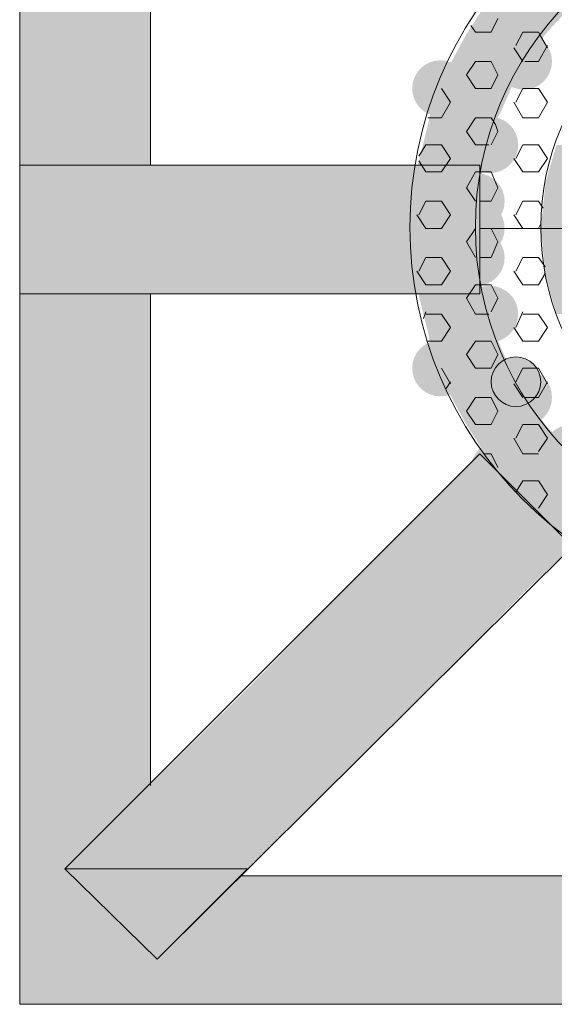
# Model space of a CAD drawing. Extents: x 3940905 to 4145695, y 925352 to 1109797.
# Tile 1039 of 1056: x 4067598 to 4067718, y 1099591 to 1099814. Entities that reach past the tile are written whole.
import ezdxf

# ---------------------------------------------------------------- set-up
doc = ezdxf.new("R2010")
doc.units = 0
doc.header["$LTSCALE"] = 750
doc.header["$MEASUREMENT"] = 0
doc.layers.add('CKD Equipments', color=252, linetype='CONTINUOUS', lineweight=0)

msp = doc.modelspace()

# ---------------------------------------------------------------- hatches: boundary and pattern name
at = {"layer": 'CKD Equipments', "true_color": 0xffffff}
h = msp.add_hatch(color=7, dxfattribs=at)
h.paths.add_polyline_path([(4067597.51, 1099780.73), (4067627.02, 1099891.65), (4067597.51, 1099891.65)])
h.paths.add_polyline_path([(4067627.02, 1099780.73), (4067597.51, 1099780.73), (4067627.02, 1099891.65)])
at = {"layer": 'CKD Equipments', "true_color": 0x808080}
h = msp.add_hatch(color=8, dxfattribs=at)
h.paths.add_polyline_path([(4067716.07, 1099810.24), (4067701.82, 1099815.83), (4067721.16, 1099815.83)])
h.paths.add_polyline_path([(4067698.26, 1099810.24), (4067716.07, 1099810.24), (4067701.82, 1099815.83)])
h = msp.add_hatch(color=8, dxfattribs=at)
h.paths.add_polyline_path([(4067712, 1099804.64), (4067698.26, 1099810.24), (4067716.07, 1099810.24)])
h.paths.add_polyline_path([(4067695.21, 1099804.64), (4067712, 1099804.64), (4067698.26, 1099810.24)])
h = msp.add_hatch(color=8, dxfattribs=at)
edge = h.paths.add_edge_path(flags=16)
edge.add_arc((4067711.23, 1099804.13), 6.36, 0, 360)
h = msp.add_hatch(color=8, dxfattribs=at)
edge = h.paths.add_edge_path(flags=16)
edge.add_arc((4067692.41, 1099798.03), 6.36, 0, 360)
h = msp.add_hatch(color=8, dxfattribs=at)
h.paths.add_polyline_path([(4067709.45, 1099800.57), (4067695.21, 1099804.64), (4067712, 1099804.64)])
h.paths.add_polyline_path([(4067693.17, 1099800.57), (4067709.45, 1099800.57), (4067695.21, 1099804.64)])
h = msp.add_hatch(color=8, dxfattribs=at)
h.paths.add_polyline_path([(4067705.89, 1099792.43), (4067693.17, 1099800.57), (4067709.45, 1099800.57)])
h.paths.add_polyline_path([(4067690.12, 1099792.43), (4067705.89, 1099792.43), (4067693.17, 1099800.57)])
h = msp.add_hatch(color=8, dxfattribs=at)
h.paths.add_polyline_path([(4067704.36, 1099789.89), (4067690.12, 1099792.43), (4067705.89, 1099792.43)])
h.paths.add_polyline_path([(4067689.61, 1099789.89), (4067704.36, 1099789.89), (4067690.12, 1099792.43)])
h = msp.add_hatch(color=8, dxfattribs=at)
edge = h.paths.add_edge_path(flags=16)
edge.add_arc((4067703.6, 1099785.31), 6.36, 0, 360)
h = msp.add_hatch(color=8, dxfattribs=at)
h.paths.add_polyline_path([(4067701.82, 1099779.71), (4067689.61, 1099789.89), (4067704.36, 1099789.89)])
h.paths.add_polyline_path([(4067687.06, 1099779.71), (4067701.82, 1099779.71), (4067689.61, 1099789.89)])
h = msp.add_hatch(color=8, dxfattribs=at)
h.paths.add_polyline_path([(4067722.17, 1099776.66), (4067718.61, 1099785.31), (4067724.72, 1099785.31)])
h.paths.add_polyline_path([(4067716.07, 1099776.66), (4067722.17, 1099776.66), (4067718.61, 1099785.31)])
h = msp.add_hatch(color=8, dxfattribs=at)
h.paths.add_polyline_path([(4067597.51, 1099751.72), (4067649.41, 1099780.73), (4067597.51, 1099780.73)])
h.paths.add_polyline_path([(4067649.41, 1099751.72), (4067597.51, 1099751.72), (4067649.41, 1099780.73)])
at = {"layer": 'CKD Equipments', "true_color": 0xff0000}
h = msp.add_hatch(color=1, dxfattribs=at)
h.paths.add_polyline_path([(4067649.41, 1099751.72), (4067701.31, 1099780.73), (4067649.41, 1099780.73)])
h.paths.add_polyline_path([(4067701.31, 1099751.72), (4067649.41, 1099751.72), (4067701.31, 1099780.73)])
at = {"layer": 'CKD Equipments', "true_color": 0x808080}
h = msp.add_hatch(color=8, dxfattribs=at)
h.paths.add_polyline_path([(4067700.8, 1099766.48), (4067687.06, 1099778.18), (4067701.82, 1099778.18)])
h.paths.add_polyline_path([(4067686.05, 1099766.48), (4067700.8, 1099766.48), (4067687.06, 1099778.18)])
h = msp.add_hatch(color=8, dxfattribs=at)
h.paths.add_polyline_path([(4067701.82, 1099778.18), (4067687.06, 1099779.71), (4067701.82, 1099779.71)])
h.paths.add_polyline_path([(4067687.06, 1099778.18), (4067701.82, 1099778.18), (4067687.06, 1099779.71)])
h = msp.add_hatch(color=8, dxfattribs=at)
edge = h.paths.add_edge_path(flags=16)
edge.add_arc((4067700.55, 1099772.59), 6.36, 0, 360)
h = msp.add_hatch(color=8, dxfattribs=at)
h.paths.add_polyline_path([(4067721.16, 1099766.48), (4067716.07, 1099776.15), (4067722.17, 1099776.15)])
h.paths.add_polyline_path([(4067715.05, 1099766.48), (4067721.16, 1099766.48), (4067716.07, 1099776.15)])
h = msp.add_hatch(color=8, dxfattribs=at)
h.paths.add_polyline_path([(4067722.17, 1099776.15), (4067716.07, 1099776.66), (4067722.17, 1099776.66)])
h.paths.add_polyline_path([(4067716.07, 1099776.15), (4067722.17, 1099776.15), (4067716.07, 1099776.66)])
h = msp.add_hatch(color=8, dxfattribs=at)
edge = h.paths.add_edge_path(flags=16)
edge.add_arc((4067700.55, 1099766.48), 6.36, 0, 360)
h = msp.add_hatch(color=8, dxfattribs=at)
h.paths.add_polyline_path([(4067701.82, 1099754.27), (4067686.05, 1099766.48), (4067700.8, 1099766.48)])
h.paths.add_polyline_path([(4067687.06, 1099754.27), (4067701.82, 1099754.27), (4067686.05, 1099766.48)])
h = msp.add_hatch(color=8, dxfattribs=at)
edge = h.paths.add_edge_path(flags=16)
edge.add_arc((4067700.55, 1099759.87), 6.36, 0, 360)
h = msp.add_hatch(color=8, dxfattribs=at)
h.paths.add_polyline_path([(4067722.17, 1099756.3), (4067715.05, 1099766.48), (4067721.16, 1099766.48)])
h.paths.add_polyline_path([(4067716.07, 1099756.3), (4067722.17, 1099756.3), (4067715.05, 1099766.48)])
h = msp.add_hatch(color=8, dxfattribs=at)
h.paths.add_polyline_path([(4067722.17, 1099755.79), (4067716.07, 1099756.3), (4067722.17, 1099756.3)])
h.paths.add_polyline_path([(4067716.07, 1099755.79), (4067722.17, 1099755.79), (4067716.07, 1099756.3)])
h = msp.add_hatch(color=8, dxfattribs=at)
h.paths.add_polyline_path([(4067724.72, 1099747.15), (4067716.07, 1099755.79), (4067722.17, 1099755.79)])
h.paths.add_polyline_path([(4067718.61, 1099747.15), (4067724.72, 1099747.15), (4067716.07, 1099755.79)])
h = msp.add_hatch(color=8, dxfattribs=at)
h.paths.add_polyline_path([(4067701.82, 1099753.25), (4067687.06, 1099754.27), (4067701.82, 1099754.27)])
h.paths.add_polyline_path([(4067687.06, 1099753.25), (4067701.82, 1099753.25), (4067687.06, 1099754.27)])
h = msp.add_hatch(color=8, dxfattribs=at)
edge = h.paths.add_edge_path(flags=16)
edge.add_arc((4067703.6, 1099747.15), 6.36, 0, 360)
at = {"layer": 'CKD Equipments', "true_color": 0xffffff}
h = msp.add_hatch(color=7, dxfattribs=at)
h.paths.add_polyline_path([(4067597.51, 1099640.8), (4067627.02, 1099751.72), (4067597.51, 1099751.72)])
h.paths.add_polyline_path([(4067627.02, 1099640.8), (4067597.51, 1099640.8), (4067627.02, 1099751.72)])
at = {"layer": 'CKD Equipments', "true_color": 0x808080}
h = msp.add_hatch(color=8, dxfattribs=at)
h.paths.add_polyline_path([(4067704.36, 1099743.07), (4067687.06, 1099753.25), (4067701.82, 1099753.25)])
h.paths.add_polyline_path([(4067689.61, 1099743.07), (4067704.36, 1099743.07), (4067687.06, 1099753.25)])
h = msp.add_hatch(color=8, dxfattribs=at)
h.paths.add_polyline_path([(4067705.89, 1099740.02), (4067689.61, 1099743.07), (4067704.36, 1099743.07)])
h.paths.add_polyline_path([(4067690.12, 1099740.02), (4067705.89, 1099740.02), (4067689.61, 1099743.07)])
h = msp.add_hatch(color=8, dxfattribs=at)
edge = h.paths.add_edge_path(flags=16)
edge.add_arc((4067692.41, 1099734.93), 6.36, 0, 360)
h = msp.add_hatch(color=8, dxfattribs=at)
h.paths.add_polyline_path([(4067709.45, 1099731.88), (4067690.12, 1099740.02), (4067705.89, 1099740.02)])
h.paths.add_polyline_path([(4067693.17, 1099731.88), (4067709.45, 1099731.88), (4067690.12, 1099740.02)])
h = msp.add_hatch(color=8, dxfattribs=at)
edge = h.paths.add_edge_path(flags=16)
edge.add_arc((4067709.45, 1099731.88), 5.6, 0, 360)
h = msp.add_hatch(color=8, dxfattribs=at)
edge = h.paths.add_edge_path(flags=16)
edge.add_arc((4067711.23, 1099728.32), 6.36, 0, 360)
h = msp.add_hatch(color=8, dxfattribs=at)
h.paths.add_polyline_path([(4067712, 1099727.81), (4067693.17, 1099731.88), (4067709.45, 1099731.88)])
h.paths.add_polyline_path([(4067695.21, 1099727.81), (4067712, 1099727.81), (4067693.17, 1099731.88)])
h = msp.add_hatch(color=8, dxfattribs=at)
h.paths.add_polyline_path([(4067716.07, 1099722.21), (4067695.21, 1099727.81), (4067712, 1099727.81)])
h.paths.add_polyline_path([(4067698.26, 1099722.21), (4067716.07, 1099722.21), (4067695.21, 1099727.81)])
h = msp.add_hatch(color=8, dxfattribs=at)
h.paths.add_polyline_path([(4067721.16, 1099716.62), (4067698.26, 1099722.21), (4067716.07, 1099722.21)])
h.paths.add_polyline_path([(4067701.82, 1099716.62), (4067721.16, 1099716.62), (4067698.26, 1099722.21)])
h = msp.add_hatch(color=8, dxfattribs=at)
edge = h.paths.add_edge_path(flags=16)
edge.add_arc((4067721.92, 1099715.85), 6.35, 0, 360)
h = msp.add_hatch(color=8, dxfattribs=at)
edge = h.paths.add_edge_path(flags=16)
edge.add_arc((4067705.38, 1099712.29), 6.11, 0, 360)
at = {"layer": 'CKD Equipments', "true_color": 0xff0000}
h = msp.add_hatch(color=1, dxfattribs=at)
h.paths.add_polyline_path([(4067722.17, 1099694.74), (4067680.45, 1099694.74), (4067701.31, 1099715.6)])
h.paths.add_polyline_path([(4067670.27, 1099684.56), (4067722.17, 1099694.74), (4067680.45, 1099694.74)])
h.paths.add_polyline_path([(4067711.49, 1099684.56), (4067670.27, 1099684.56), (4067722.17, 1099694.74)])
at = {"layer": 'CKD Equipments', "true_color": 0x808080}
h = msp.add_hatch(color=8, dxfattribs=at)
h.paths.add_polyline_path([(4067723.7, 1099713.05), (4067701.82, 1099716.62), (4067721.16, 1099716.62)])
h.paths.add_polyline_path([(4067704.36, 1099713.05), (4067723.7, 1099713.05), (4067701.82, 1099716.62)])
h = msp.add_hatch(color=8, dxfattribs=at)
h.paths.add_polyline_path([(4067732.86, 1099706.44), (4067704.36, 1099713.05), (4067723.7, 1099713.05)])
h.paths.add_polyline_path([(4067710.47, 1099706.44), (4067732.86, 1099706.44), (4067704.36, 1099713.05)])
h = msp.add_hatch(color=8, dxfattribs=at)
edge = h.paths.add_edge_path(flags=16)
edge.add_arc((4067714.03, 1099703.39), 6.61, 0, 360)
h = msp.add_hatch(color=8, dxfattribs=at)
h.paths.add_polyline_path([(4067733.37, 1099705.93), (4067710.47, 1099706.44), (4067732.86, 1099706.44)])
h.paths.add_polyline_path([(4067710.47, 1099705.93), (4067733.37, 1099705.93), (4067710.47, 1099706.44)])
h = msp.add_hatch(color=8, dxfattribs=at)
h.paths.add_polyline_path([(4067743.54, 1099700.33), (4067710.47, 1099705.93), (4067733.37, 1099705.93)])
h.paths.add_polyline_path([(4067717.08, 1099700.33), (4067743.54, 1099700.33), (4067710.47, 1099705.93)])
h = msp.add_hatch(color=8, dxfattribs=at)
h.paths.add_polyline_path([(4067752.19, 1099697.28), (4067717.08, 1099700.33), (4067743.54, 1099700.33)])
h.paths.add_polyline_path([(4067720.14, 1099697.28), (4067752.19, 1099697.28), (4067717.08, 1099700.33)])
h = msp.add_hatch(color=8, dxfattribs=at)
h.paths.add_polyline_path([(4067691.14, 1099663.7), (4067649.92, 1099663.7), (4067670.27, 1099684.56)])
h.paths.add_polyline_path([(4067607.69, 1099621.98), (4067691.14, 1099663.7), (4067649.92, 1099663.7)])
h.paths.add_polyline_path([(4067648.9, 1099621.98), (4067607.69, 1099621.98), (4067691.14, 1099663.7)])
at = {"layer": 'CKD Equipments', "true_color": 0xff0000}
h = msp.add_hatch(color=1, dxfattribs=at)
h.paths.add_polyline_path([(4067691.14, 1099663.7), (4067711.49, 1099684.56), (4067670.27, 1099684.56)])
h.paths.add_polyline_path([(4067711.49, 1099684.56), (4067691.14, 1099663.7)], flags=16)
at = {"layer": 'CKD Equipments', "true_color": 0xffffff}
h = msp.add_hatch(color=7, dxfattribs=at)
h.paths.add_polyline_path([(4067597.51, 1099621.98), (4067627.02, 1099640.8), (4067597.51, 1099640.8)])
h.paths.add_polyline_path([(4067607.69, 1099621.98), (4067597.51, 1099621.98), (4067627.02, 1099640.8)])
h = msp.add_hatch(color=7, dxfattribs=at)
h.paths.add_polyline_path([(4067597.51, 1099601.62), (4067607.69, 1099621.98), (4067597.51, 1099621.98)])
h.paths.add_polyline_path([(4067628.55, 1099601.62), (4067597.51, 1099601.62), (4067607.69, 1099621.98)])
h = msp.add_hatch(color=7, dxfattribs=at)
h.paths.add_polyline_path([(4067628.55, 1099601.62), (4067758.3, 1099620.45), (4067647.38, 1099620.45)])
h.paths.add_polyline_path([(4067758.3, 1099601.62), (4067628.55, 1099601.62), (4067758.3, 1099620.45)])
h = msp.add_hatch(color=7, dxfattribs=at)
h.paths.add_polyline_path([(4067597.51, 1099591.45), (4067758.3, 1099601.62), (4067597.51, 1099601.62)])
h.paths.add_polyline_path([(4067758.3, 1099591.45), (4067597.51, 1099591.45), (4067758.3, 1099601.62)])

# ---------------------------------------------------------------- linework, layer by layer
at = {"layer": 'CKD Equipments', "color": 8, "true_color": 0x808080}
for p, q in [((4067597.51, 1099591.45), (4067597.51, 1099941.51)), ((4067627.02, 1099780.73), (4067627.02, 1099891.65)), ((4067705.38, 1099813.8), (4067703.86, 1099810.75)), ((4067699.28, 1099812.27), (4067700.29, 1099810.75)), ((4067703.86, 1099810.75), (4067700.29, 1099810.75)), ((4067710.98, 1099810.75), (4067709.45, 1099807.69)), ((4067714.54, 1099810.75), (4067710.98, 1099810.75)), ((4067714.54, 1099810.75), (4067715.05, 1099809.73)), ((4067715.05, 1099809.73), (4067716.58, 1099807.19)), ((4067708.94, 1099807.19), (4067710.98, 1099804.13)), ((4067716.58, 1099807.69), (4067714.54, 1099804.13)), ((4067700.29, 1099804.13), (4067698.26, 1099801.08)), ((4067703.86, 1099804.13), (4067700.29, 1099804.13)), ((4067703.86, 1099804.13), (4067705.38, 1099801.08)), ((4067714.54, 1099804.13), (4067711.49, 1099804.13)), ((4067698.26, 1099801.08), (4067700.29, 1099798.03)), ((4067705.38, 1099801.08), (4067703.86, 1099798.03)), ((4067692.66, 1099798.03), (4067694.7, 1099794.97)), ((4067703.86, 1099798.03), (4067700.29, 1099798.03)), ((4067710.98, 1099798.03), (4067709.45, 1099794.97)), ((4067714.54, 1099798.03), (4067710.98, 1099798.03)), ((4067714.54, 1099798.03), (4067716.58, 1099794.97)), ((4067694.7, 1099794.97), (4067692.66, 1099791.41)), ((4067708.94, 1099794.97), (4067710.98, 1099791.41)), ((4067716.58, 1099794.97), (4067714.54, 1099791.41)), ((4067692.66, 1099791.41), (4067689.61, 1099791.41)), ((4067700.29, 1099791.41), (4067698.26, 1099788.36)), ((4067703.86, 1099791.41), (4067700.29, 1099791.41)), ((4067703.86, 1099791.41), (4067704.87, 1099789.89)), ((4067714.54, 1099791.41), (4067710.98, 1099791.41)), ((4067704.87, 1099789.89), (4067705.38, 1099788.36)), ((4067698.26, 1099788.36), (4067700.29, 1099785.31)), ((4067705.38, 1099788.36), (4067703.86, 1099785.31)), ((4067689.1, 1099785.31), (4067687.57, 1099782.76)), ((4067692.66, 1099785.31), (4067689.1, 1099785.31)), ((4067692.66, 1099785.31), (4067694.7, 1099782.25)), ((4067703.35, 1099785.31), (4067700.29, 1099785.31)), ((4067710.98, 1099785.31), (4067709.45, 1099782.25)), ((4067714.54, 1099785.31), (4067710.98, 1099785.31)), ((4067714.54, 1099785.31), (4067716.58, 1099782.25)), ((4067694.7, 1099782.25), (4067692.66, 1099779.2)), ((4067708.94, 1099782.25), (4067710.98, 1099779.2)), ((4067716.58, 1099782.25), (4067714.54, 1099779.2)), ((4067597.51, 1099751.72), (4067597.51, 1099780.73)), ((4067597.51, 1099780.73), (4067701.31, 1099780.73)), ((4067687.57, 1099781.74), (4067689.1, 1099779.2)), ((4067701.31, 1099780.73), (4067701.31, 1099751.72)), ((4067692.66, 1099779.2), (4067689.1, 1099779.2)), ((4067700.29, 1099779.2), (4067698.26, 1099775.64)), ((4067701.82, 1099779.2), (4067700.29, 1099779.2)), ((4067703.86, 1099779.2), (4067701.82, 1099779.2)), ((4067703.86, 1099779.2), (4067705.38, 1099775.64)), ((4067714.54, 1099779.2), (4067710.98, 1099779.2)), ((4067698.26, 1099775.64), (4067700.29, 1099772.59)), ((4067705.38, 1099775.64), (4067703.86, 1099772.59)), ((4067689.1, 1099772.59), (4067687.57, 1099769.53)), ((4067692.66, 1099772.59), (4067689.1, 1099772.59)), ((4067692.66, 1099772.59), (4067694.7, 1099769.53)), ((4067703.86, 1099772.59), (4067701.31, 1099772.59)), ((4067710.98, 1099772.59), (4067709.45, 1099769.53)), ((4067714.54, 1099772.59), (4067710.98, 1099772.59)), ((4067714.54, 1099772.59), (4067715.56, 1099771.06)), ((4067687.06, 1099769.53), (4067689.1, 1099766.48)), ((4067694.7, 1099769.53), (4067692.66, 1099766.48)), ((4067708.94, 1099769.53), (4067710.98, 1099766.48)), ((4067715.05, 1099767.5), (4067714.54, 1099766.48)), ((4067692.66, 1099766.48), (4067689.1, 1099766.48)), ((4067700.29, 1099766.48), (4067698.26, 1099763.43)), ((4067703.86, 1099766.48), (4067701.31, 1099766.48)), ((4067843.78, 1099766.48), (4067701.31, 1099766.48)), ((4067703.86, 1099766.48), (4067705.38, 1099763.43)), ((4067714.54, 1099766.48), (4067710.98, 1099766.48)), ((4067698.26, 1099763.43), (4067700.29, 1099759.87)), ((4067705.38, 1099763.43), (4067703.86, 1099759.87)), ((4067689.1, 1099759.87), (4067687.57, 1099756.81)), ((4067692.66, 1099759.87), (4067689.1, 1099759.87)), ((4067692.66, 1099759.87), (4067694.7, 1099756.81)), ((4067703.86, 1099759.87), (4067701.31, 1099759.87)), ((4067710.98, 1099759.87), (4067709.45, 1099756.81)), ((4067714.54, 1099759.87), (4067710.98, 1099759.87)), ((4067714.54, 1099759.87), (4067716.07, 1099757.83)), ((4067687.06, 1099756.81), (4067689.1, 1099753.76)), ((4067694.7, 1099756.81), (4067692.66, 1099753.76)), ((4067708.94, 1099756.81), (4067710.98, 1099753.76)), ((4067716.07, 1099756.3), (4067714.54, 1099753.76)), ((4067692.66, 1099753.76), (4067689.1, 1099753.76)), ((4067700.29, 1099753.76), (4067698.26, 1099750.71)), ((4067701.82, 1099753.76), (4067700.29, 1099753.76)), ((4067703.86, 1099753.76), (4067701.82, 1099753.76)), ((4067703.86, 1099753.76), (4067705.38, 1099750.71)), ((4067714.54, 1099753.76), (4067710.98, 1099753.76)), ((4067701.31, 1099751.72), (4067597.51, 1099751.72)), ((4067627.02, 1099640.8), (4067627.02, 1099751.72)), ((4067698.26, 1099750.71), (4067700.29, 1099747.15)), ((4067705.38, 1099750.71), (4067703.86, 1099747.65)), ((4067689.1, 1099747.65), (4067688.59, 1099746.13)), ((4067692.66, 1099747.15), (4067689.1, 1099747.15)), ((4067692.66, 1099747.15), (4067694.7, 1099744.09)), ((4067703.35, 1099747.15), (4067700.29, 1099747.15)), ((4067710.98, 1099747.65), (4067709.45, 1099744.09)), ((4067714.54, 1099747.15), (4067710.98, 1099747.15)), ((4067714.54, 1099747.15), (4067716.58, 1099744.09)), ((4067694.7, 1099744.09), (4067692.66, 1099741.04)), ((4067708.94, 1099744.09), (4067710.98, 1099741.04)), ((4067716.58, 1099744.09), (4067714.54, 1099741.04)), ((4067692.66, 1099741.04), (4067689.61, 1099741.04)), ((4067700.29, 1099741.04), (4067698.26, 1099737.99)), ((4067703.86, 1099741.04), (4067700.29, 1099741.04)), ((4067703.86, 1099741.04), (4067705.38, 1099737.99)), ((4067714.54, 1099741.04), (4067710.98, 1099741.04)), ((4067698.26, 1099737.99), (4067700.29, 1099734.93)), ((4067705.38, 1099737.99), (4067703.86, 1099734.93)), ((4067692.66, 1099734.93), (4067694.7, 1099731.37)), ((4067703.86, 1099734.93), (4067700.29, 1099734.93)), ((4067710.98, 1099734.93), (4067709.45, 1099731.88)), ((4067714.54, 1099734.93), (4067710.98, 1099734.93)), ((4067714.54, 1099734.93), (4067716.58, 1099731.37)), ((4067694.7, 1099731.88), (4067693.68, 1099730.35)), ((4067708.94, 1099731.37), (4067710.98, 1099728.32)), ((4067716.58, 1099731.88), (4067714.54, 1099728.32)), ((4067700.29, 1099728.32), (4067698.26, 1099725.27)), ((4067703.86, 1099728.32), (4067700.29, 1099728.32)), ((4067703.86, 1099728.32), (4067705.38, 1099725.27)), ((4067714.54, 1099728.32), (4067711.49, 1099728.32)), ((4067698.26, 1099725.27), (4067700.29, 1099722.21)), ((4067705.38, 1099725.27), (4067703.86, 1099722.21)), ((4067703.86, 1099722.21), (4067700.29, 1099722.21)), ((4067710.98, 1099722.21), (4067709.45, 1099719.16)), ((4067714.54, 1099722.21), (4067710.98, 1099722.21)), ((4067714.54, 1099722.21), (4067716.58, 1099719.16)), ((4067708.94, 1099719.16), (4067710.98, 1099715.6)), ((4067716.58, 1099719.16), (4067714.54, 1099716.11)), ((4067701.31, 1099715.6), (4067607.69, 1099621.98)), ((4067722.17, 1099694.74), (4067701.31, 1099715.6)), ((4067703.86, 1099715.6), (4067702.33, 1099715.6)), ((4067703.86, 1099715.6), (4067705.38, 1099712.55)), ((4067714.54, 1099715.6), (4067710.98, 1099715.6)), ((4067710.98, 1099709.49), (4067709.45, 1099706.95)), ((4067714.54, 1099709.49), (4067710.98, 1099709.49)), ((4067714.54, 1099709.49), (4067716.58, 1099706.44)), ((4067716.58, 1099706.44), (4067714.54, 1099703.39)), ((4067722.17, 1099694.74), (4067628.55, 1099601.62)), ((4067648.9, 1099621.98), (4067607.69, 1099621.98)), ((4067607.69, 1099621.98), (4067628.55, 1099601.62)), ((4067607.69, 1099621.98), (4067628.55, 1099601.62)), ((4067628.55, 1099601.62), (4067648.9, 1099621.98)), ((4067758.3, 1099620.45), (4067647.38, 1099620.45)), ((4067647.38, 1099620.45), (4067758.3, 1099620.45)), ((4067947.58, 1099591.45), (4067597.51, 1099591.45))]:
    msp.add_line(p, q, dxfattribs=at)
for centre, radius in [((4067772.29, 1099766.73), 86.75), ((4067772.29, 1099766.73), 72), ((4067772.29, 1099766.73), 57.24), ((4067709.45, 1099731.88), 5.6)]:
    msp.add_circle(centre, radius, dxfattribs=at)
msp.add_solid([(4067628.55, 1099601.62), (4067648.9, 1099621.98), (4067607.69, 1099621.98)], dxfattribs=at)

doc.saveas('drawing.dxf')
